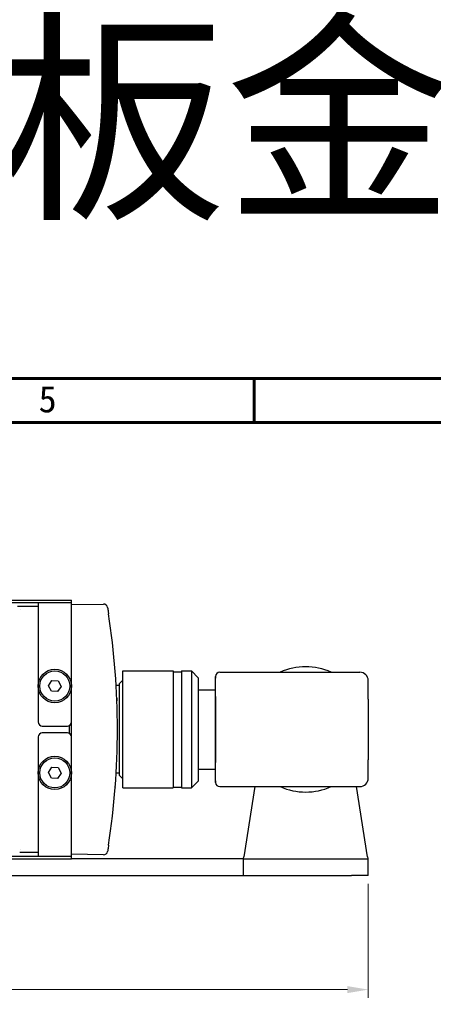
# Model space of a CAD drawing. Header units: millimetres. Extents: x 399 to 6076, y -1991 to 1602.
# Tile 261 of 324: x 5355 to 5405, y -247 to -130. Entities that reach past the tile are written whole.
import ezdxf

# ---------------------------------------------------------------- set-up
doc = ezdxf.new("R2010")
doc.units = ezdxf.units.MM
doc.layers.add('AM_5', color=3, linetype='Continuous', lineweight=25)
doc.layers.add('可見 (ISO)', color=7, linetype='Continuous', lineweight=25)
doc.layers.add('BORDER', color=7, linetype='Continuous')
doc.styles.get("Standard").update_dxf_attribs({"font": 'arial.ttf'})
doc.styles.add('尺寸標註', font='romans.shx', dxfattribs={"bigfont": 'CHINESET.SHX'})
doc.styles.add('標題欄', font='txt')
doc.dimstyles.new('CNS1$0', dxfattribs={"dimtxt": 2.5, "dimasz": 2.5, "dimexe": 1, "dimexo": 1, "dimgap": 1.5, "dimtad": 1, "dimtoh": 1, "dimdec": 1, "dimdsep": 46, "dimtxsty": '尺寸標註', "dimcen": 0, "dimclrd": 2, "dimclre": 2, "dimclrt": 1, "dimadec": 0, "dimazin": 2, "dimtp": 0.1, "dimtm": 0.1, "dimtfac": 0.71, "dimtdec": 1, "dimtmove": 0, "dimatfit": 0, "dimfxl": 0, "dimlwd": 13, "dimlwe": 13, "dimarcsym": 0})

# ---------------------------------------------------------------- blocks, each defined once
blk = doc.blocks.new('A4-英文圖框-橫式')
at = {"layer": 'BORDER', "color": 123, "linetype": 'Continuous', "lineweight": 60, "ltscale": 25.4}
for p, q in [((2400.45, 183.5), (2400.45, 188.79)), ((2151.7, 183.5), (2549.79, 183.5))]:
    blk.add_line(p, q, dxfattribs=at)
blk.add_lwpolyline([(2151.7, 188.79), (2555.09, 188.79), (2555.09, -95.06), (2151.7, -95.06)], close=True, dxfattribs=at)
at = {"color": 60, "style": '標題欄'}
blk.add_text('5', height=3.18, dxfattribs=at).set_placement((2374.61, 184.72))
blk = doc.blocks.new('*D422')
at = {"layer": 'AM_5', "color": 2, "lineweight": 13}
for p, q in [((5279.53, -215.5), (5279.53, -246.66)), ((5397.05, -233), (5397.05, -246.66)), ((5282.03, -245.66), (5394.55, -245.66))]:
    blk.add_line(p, q, dxfattribs=at)
at = {"layer": 'AM_5', "color": 2}
for points in [[(5282.03, -245.24), (5282.03, -246.08), (5279.53, -245.66)], [(5394.55, -245.24), (5394.55, -246.08), (5397.05, -245.66)]]:
    blk.add_solid(points, dxfattribs=at)
at = {"layer": 'Defpoints', "color": 0}
for p in [(5279.53, -214.5), (5397.05, -232), (5397.05, -245.66)]:
    blk.add_point(p, dxfattribs=at)
at = {"layer": 'AM_5', "color": 1, "insert": (5338.29, -242.91), "char_height": 2.5, "attachment_point": 5, "style": '尺寸標註'}
blk.add_mtext('117.5', dxfattribs=at)

msp = doc.modelspace()

# ---------------------------------------------------------------- linework, layer by layer
at = {"layer": '可見 (ISO)'}
for p, q in [((5289.48, -199.004), (5361.48, -199.004)), ((5361.48, -199.304), (5361.48, -199.004)), ((5293.48, -199.304), (5357.48, -199.304)), ((5355.266, -199.754), (5357.48, -199.754)), ((5355.396, -200.104), (5355.396, -200.104)), ((5357.48, -199.304), (5361.48, -199.304)), ((5357.48, -199.304), (5357.48, -200.904)), ((5361.48, -200.904), (5361.48, -199.304)), ((5361.48, -199.554), (5365.306, -199.488)), ((5357.48, -200.904), (5357.48, -213.604)), ((5361.48, -213.604), (5361.48, -200.904)), ((5367.65, -221.504), (5367.65, -207.504)), ((5367.65, -207.504), (5373.65, -207.504)), ((5373.65, -207.504), (5373.65, -221.504)), ((5374.65, -207.504), (5374.65, -221.504)), ((5374.65, -207.504), (5375.845, -207.504)), ((5375.845, -207.504), (5375.845, -221.504)), ((5376.65, -208.309), (5375.845, -207.504)), ((5358.731, -209.263), (5359.141, -208.635)), ((5359.141, -208.635), (5359.891, -208.676)), ((5359.891, -208.676), (5360.23, -209.346)), ((5367.25, -209.004), (5367.65, -208.604)), ((5373.65, -207.604), (5374.65, -207.604)), ((5376.65, -208.309), (5376.65, -220.7)), ((5378.75, -208.154), (5378.75, -208.343)), ((5378.75, -208.343), (5378.75, -208.154)), ((5378.75, -210.547), (5378.75, -208.343)), ((5378.75, -210.547), (5378.75, -208.343)), ((5379.25, -207.654), (5396.05, -207.654)), ((5397.05, -210.858), (5397.05, -208.654)), ((5359.07, -209.933), (5358.731, -209.263)), ((5360.23, -209.346), (5359.819, -209.974)), ((5367.25, -209.254), (5366.829, -209.254)), ((5367.25, -220.004), (5367.25, -209.004)), ((5376.65, -209.754), (5378.75, -209.754)), ((5359.819, -209.974), (5359.07, -209.933)), ((5378.75, -210.547), (5378.75, -218.462)), ((5378.75, -218.462), (5378.75, -210.547)), ((5397.05, -210.858), (5397.05, -218.151)), ((5357.98, -214.104), (5360.98, -214.104)), ((5361.18, -214.063), (5361.18, -214.946)), ((5361.48, -215.404), (5361.48, -213.604)), ((5357.48, -215.404), (5357.48, -228.104)), ((5360.98, -214.904), (5357.98, -214.904)), ((5361.48, -228.104), (5361.48, -215.404)), ((5358.731, -219.663), (5359.141, -219.035)), ((5359.141, -219.035), (5359.891, -219.076)), ((5359.891, -219.076), (5360.23, -219.746)), ((5376.65, -219.254), (5378.75, -219.254)), ((5378.75, -220.666), (5378.75, -218.462)), ((5378.75, -220.666), (5378.75, -218.462)), ((5397.05, -220.354), (5397.05, -218.151)), ((5359.07, -220.333), (5358.731, -219.663)), ((5359.819, -220.374), (5359.07, -220.333)), ((5360.23, -219.746), (5359.819, -220.374)), ((5367.25, -219.754), (5366.829, -219.754)), ((5367.25, -220.004), (5367.65, -220.404)), ((5367.65, -221.504), (5373.65, -221.504)), ((5373.65, -221.404), (5374.65, -221.404)), ((5374.65, -221.504), (5375.845, -221.504)), ((5376.65, -220.7), (5375.845, -221.504)), ((5378.75, -220.666), (5378.75, -220.854)), ((5378.75, -220.854), (5378.75, -220.666)), ((5379.25, -221.354), (5396.05, -221.354)), ((5383.453, -221.354), (5382.129, -229.77)), ((5396.972, -229.77), (5395.647, -221.354)), ((5357.48, -228.104), (5357.48, -229.704)), ((5361.48, -229.704), (5361.48, -228.104)), ((5357.48, -229.704), (5293.48, -229.704)), ((5357.48, -229.254), (5355.266, -229.254)), ((5355.396, -228.904), (5355.396, -228.904)), ((5361.48, -229.704), (5357.48, -229.704)), ((5365.306, -229.521), (5361.48, -229.454)), ((5361.48, -230.004), (5361.48, -229.704)), ((5289.48, -230.004), (5361.48, -230.004)), ((5382.05, -230.004), (5361.48, -230.004)), ((5382.05, -230.004), (5382.05, -232.004)), ((5382.05, -230.004), (5395.05, -230.004)), ((5382.05, -230.004), (5382.05, -232.004)), ((5395.05, -230.004), (5397.05, -230.004)), ((5397.05, -232.004), (5397.05, -230.004)), ((5306.98, -232.004), (5382.05, -232.004)), ((5382.05, -232.004), (5395.05, -232.004)), ((5397.05, -232.004), (5395.05, -232.004))]:
    msp.add_line(p, q, dxfattribs=at)
for centre, radius in [((5359.48, -209.304), 2), ((5359.48, -209.304), 1.8), ((5359.48, -219.704), 2), ((5359.48, -219.704), 1.8)]:
    msp.add_circle(centre, radius, dxfattribs=at)
for centre, radius, start, end in [((5365.315, -199.988), 0.5, 9.17938, 91), ((5389.55, -214.504), 7.5, 65.97014, 114.02986), ((5379.25, -208.154), 0.5, 90, 180), ((5396.05, -208.654), 1, 0, 90), ((5357.98, -213.604), 0.5, 180, 270), ((5360.98, -213.604), 0.5, 270, 0), ((5357.98, -215.404), 0.5, 90, 180), ((5360.98, -215.404), 0.5, 0, 90), ((5396.05, -220.354), 1, 270, 0), ((5379.25, -220.854), 0.5, 180, 270), ((5389.55, -214.504), 7.5, 245.97014, 294.02986), ((5365.315, -229.021), 0.5, 269, 350.82062)]:
    msp.add_arc(centre, radius, start, end, dxfattribs=at)
for centre, major_axis, ratio, start_param, end_param in [((5275.508, -214.504), (0, -91.486), 0.9998494, 1.4188822, 1.7227105), ((5382.05, -228.004), (0, -2), 0.0836809, 0, 0.4886922), ((5397.05, -228.004), (0, 2), 0.0836809, 2.6529005, 3.1415927)]:
    msp.add_ellipse(centre, major_axis=major_axis, ratio=ratio, start_param=start_param, end_param=end_param, dxfattribs=at)
for points, knots in [([(5354.989, -199.754), (5355.026, -199.754), (5355.068, -199.754), (5355.155, -199.754), (5355.198, -199.754), (5355.249, -199.754), (5355.258, -199.754), (5355.266, -199.754)], [-0.044799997, -0.044799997, -0.044799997, -0.044799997, -0.020326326, -0.020326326, 0, 0, 0.003611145, 0.003611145, 0.003611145, 0.003611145]), ([(5365.808, -199.908), (5365.808, -199.908), (5365.812, -199.928), (5365.818, -199.966), (5365.824, -200.004), (5365.833, -200.06), (5365.844, -200.129), (5365.849, -200.162), (5365.855, -200.197), (5365.861, -200.235), (5365.867, -200.278), (5365.875, -200.324), (5365.882, -200.372), (5365.89, -200.424), (5365.899, -200.478), (5365.907, -200.533), (5365.914, -200.575), (5365.92, -200.617), (5365.927, -200.66)], [0, 0, 0, 0, 0.0002945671, 0.0002945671, 0.0002945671, 0.0005895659, 0.0005895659, 0.0005895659, 0.0007276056, 0.0007276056, 0.0007276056, 0.0008855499, 0.0008855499, 0.0008855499, 0.0010536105, 0.0010536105, 0.0010536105, 0.0011811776, 0.0011811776, 0.0011811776, 0.0011811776]), ([(5366.475, -204.898), (5366.475, -204.898), (5366.475, -204.899), (5366.475, -204.899), (5366.475, -204.899), (5366.475, -204.899)], [0, 0, 0, 0, 0.001977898, 0.001977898, 0.002252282, 0.002252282, 0.002252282, 0.002252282]), ([(5366.506, -205.2), (5366.506, -205.2), (5366.506, -205.2), (5366.506, -205.2), (5366.506, -205.2), (5366.506, -205.2)], [0, 0, 0, 0, 0.0019795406, 0.0019795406, 0.0022488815, 0.0022488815, 0.0022488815, 0.0022488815]), ([(5366.72, -207.61), (5366.72, -207.61), (5366.72, -207.611), (5366.72, -207.612), (5366.72, -207.613), (5366.72, -207.615), (5366.72, -207.615), (5366.721, -207.616), (5366.721, -207.616), (5366.721, -207.616), (5366.721, -207.616), (5366.721, -207.616), (5366.721, -207.616), (5366.721, -207.616), (5366.721, -207.616), (5366.721, -207.616)], [0.0364476, 0.0364476, 0.0364476, 0.0364476, 0.044962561, 0.044962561, 0.057793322, 0.057793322, 0.060198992, 0.060198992, 0.060650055, 0.060650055, 0.060819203, 0.060819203, 0.060882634, 0.060882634, 0.060902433, 0.060902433, 0.060902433, 0.060902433]), ([(5366.72, -221.395), (5366.72, -221.396), (5366.72, -221.397), (5366.72, -221.398), (5366.72, -221.398), (5366.72, -221.398), (5366.72, -221.398), (5366.72, -221.398)], [0, 0, 0, 0, 0.011251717, 0.011251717, 0.017051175, 0.017051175, 0.018080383, 0.018080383, 0.018080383, 0.018080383]), ([(5366.506, -223.809), (5366.506, -223.809), (5366.506, -223.809), (5366.506, -223.809), (5366.506, -223.809), (5366.506, -223.809)], [0.0299152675, 0.0299152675, 0.0299152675, 0.0299152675, 0.0301982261, 0.0301982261, 0.032049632, 0.032049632, 0.032049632, 0.032049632]), ([(5366.475, -224.11), (5366.475, -224.11), (5366.475, -224.11), (5366.475, -224.11), (5366.475, -224.11), (5366.475, -224.111)], [0.0298504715, 0.0298504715, 0.0298504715, 0.0298504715, 0.0303404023, 0.0303404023, 0.0319955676, 0.0319955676, 0.0319955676, 0.0319955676]), ([(5365.927, -228.349), (5365.912, -228.448), (5365.897, -228.545), (5365.882, -228.635), (5365.868, -228.726), (5365.855, -228.809), (5365.844, -228.879), (5365.822, -229.018), (5365.808, -229.101), (5365.808, -229.101)], [0, 0, 0, 0, 0.000295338, 0.000295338, 0.000295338, 0.0005906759, 0.0005906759, 0.0005906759, 0.0011813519, 0.0011813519, 0.0011813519, 0.0011813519])]:
    msp.add_open_spline(points, degree=3, knots=knots, dxfattribs=at)
msp.add_open_spline([(5366.904, -210.775), (5366.908, -210.867), (5366.912, -210.961), (5366.915, -211.057)], degree=3, dxfattribs=at)

# ---------------------------------------------------------------- block references
msp.add_blockref('A4-英文圖框-橫式', (2982.929, -361.25))

# ---------------------------------------------------------------- texts
at = {"color": 7, "insert": (5336.321, -142.456), "char_height": 20, "attachment_point": 5}
msp.add_mtext_dynamic_manual_height_columns('{\\fPMingLiU|b0|i0|c136|p18;上折WW + 板金P03}', width=252.6866, gutter_width=12.5, heights=[0], dxfattribs=at)

# ---------------------------------------------------------------- dimensions: what is measured, and where the dimension line sits
at = {"layer": 'AM_5'}
dim = msp.add_linear_dim(base=(5397.05, -245.661), p1=(5279.53, -214.504), p2=(5397.05, -232.004), dimstyle='CNS1$0', override={"dimfxl": 4, "dimarcsym": 1}, dxfattribs=at)
dim.commit()
dim.dimension.update_dxf_attribs({"geometry": '*D422', "text_midpoint": (5338.29, -242.911)})

doc.saveas('drawing.dxf')
